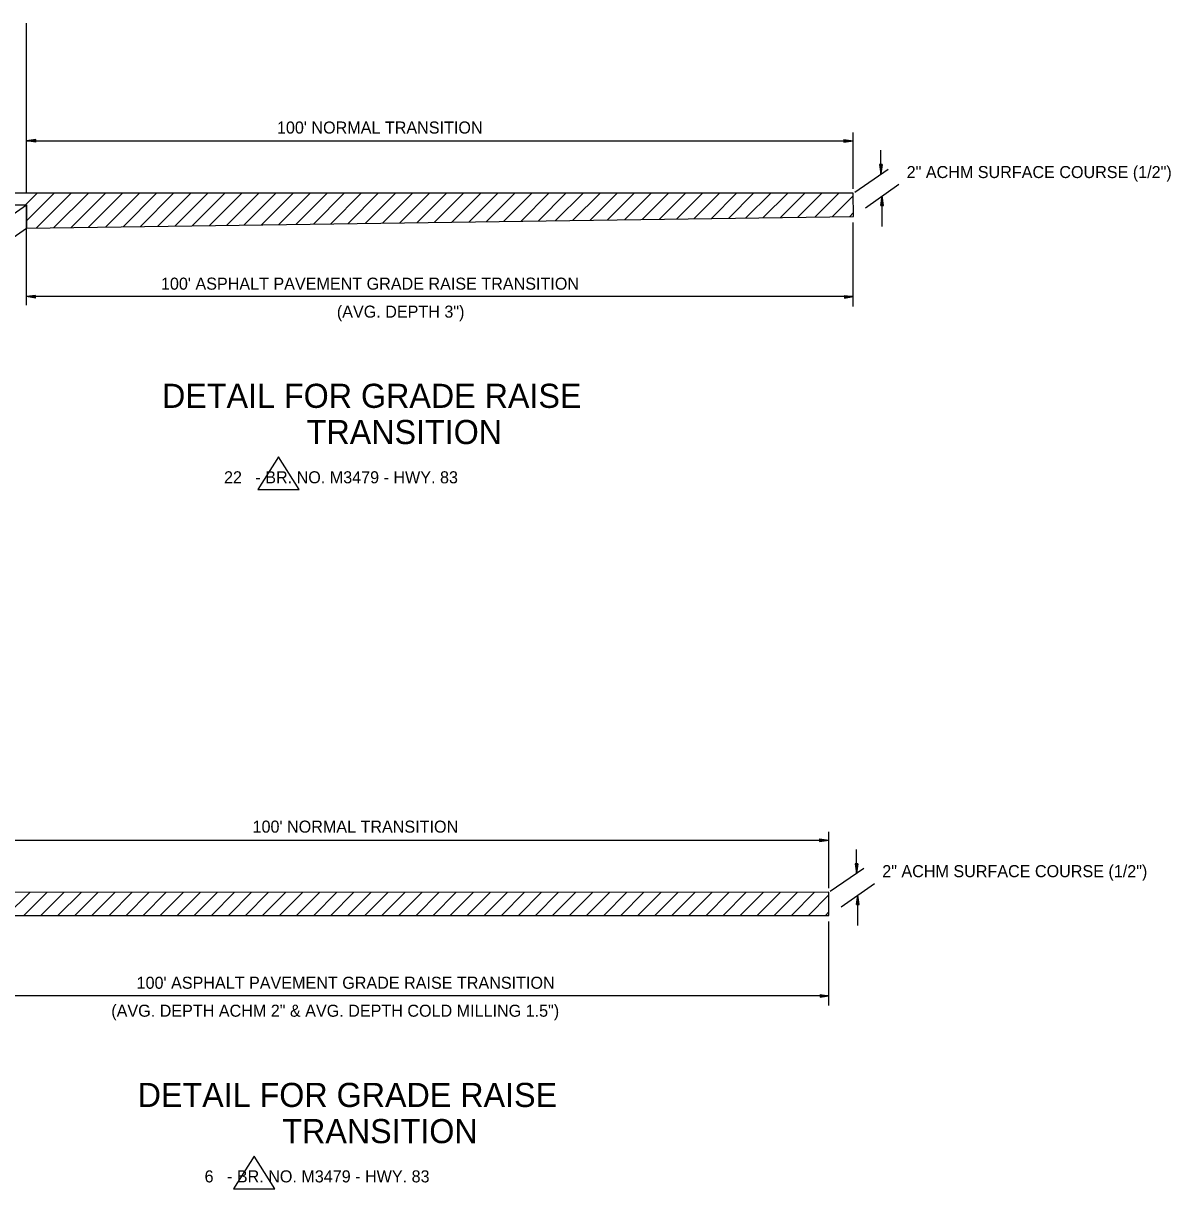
# Model space of a CAD drawing. Extents: x 1929624 to 1935547, y 596315 to 605721.
# Drawn here: x 1931822 to 1932393, y 602335 to 602914 of the extents above; entities that cross this region are included whole.
import ezdxf

# ---------------------------------------------------------------- set-up
doc = ezdxf.new("R2010")
doc.units = 0
for name, color, linetype in [('Default', 7, 'Continuous'), ('R_Annotation', 7, 'Continuous'), ('R_Draft', 7, 'Continuous')]:
    doc.layers.add(name, color=color, linetype=linetype)

msp = doc.modelspace()

# ---------------------------------------------------------------- linework, layer by layer
at = {"layer": 'Default'}
for p, q in [((1931823.87, 602829.84), (1931823.87, 602914.36)), ((1932235.2, 602831.98), (1932235.2, 602859.98)), ((1931828.54, 602856.49), (1931823.87, 602855.83)), ((1931823.87, 602855.83), (1932235.2, 602855.83)), ((1931828.54, 602855.16), (1931823.87, 602855.83)), ((1931828.54, 602856.27), (1931824.55, 602855.83)), ((1931828.54, 602855.16), (1931824.55, 602855.83)), ((1931828.54, 602856.27), (1931825.44, 602855.83)), ((1931828.54, 602855.38), (1931825.44, 602855.83)), ((1931828.54, 602856.05), (1931826.33, 602855.83)), ((1931828.54, 602855.38), (1931826.33, 602855.83)), ((1931828.54, 602856.05), (1931826.99, 602855.83)), ((1931828.54, 602855.61), (1931826.99, 602855.83)), ((1931828.54, 602855.83), (1931827.88, 602855.83)), ((1931828.54, 602855.61), (1931827.88, 602855.83)), ((1931828.54, 602855.16), (1931828.54, 602856.49)), ((1932230.53, 602856.49), (1932235.2, 602855.83)), ((1932230.53, 602856.49), (1932230.53, 602855.16)), ((1932230.53, 602856.27), (1932233.65, 602855.83)), ((1932230.53, 602856.27), (1932234.3, 602855.83)), ((1932230.53, 602856.05), (1932232.08, 602855.83)), ((1932230.53, 602856.05), (1932232.76, 602855.83)), ((1932230.53, 602855.16), (1932235.2, 602855.83)), ((1932230.53, 602855.61), (1932232.08, 602855.83)), ((1932230.53, 602855.38), (1932233.65, 602855.83)), ((1932230.53, 602855.16), (1932234.3, 602855.83)), ((1932230.53, 602855.38), (1932232.76, 602855.83)), ((1932230.53, 602855.61), (1932231.2, 602855.83)), ((1932230.53, 602855.83), (1932231.2, 602855.83)), ((1932248.96, 602839.41), (1932248.96, 602851.18)), ((1932235.88, 602830.35), (1932252.52, 602841.86)), ((1932248.3, 602844.08), (1932248.96, 602839.41)), ((1932249.63, 602844.08), (1932248.3, 602844.08)), ((1932248.53, 602844.08), (1932248.96, 602840.97)), ((1932248.53, 602844.08), (1932248.96, 602840.31)), ((1932248.74, 602844.08), (1932248.96, 602842.53)), ((1932248.74, 602844.08), (1932248.96, 602841.86)), ((1932249.63, 602844.08), (1932248.96, 602839.41)), ((1932249.18, 602844.08), (1932248.96, 602842.53)), ((1932249.42, 602844.08), (1932248.96, 602840.97)), ((1932249.63, 602844.08), (1932248.96, 602840.31)), ((1932249.42, 602844.08), (1932248.96, 602841.86)), ((1932248.96, 602844.08), (1932248.96, 602843.41)), ((1932249.18, 602844.08), (1932248.96, 602843.41)), ((1932241.31, 602822.65), (1932257.84, 602834.31)), ((1931730.62, 602824.06), (1931823.87, 602824.07)), ((1931800.32, 602807.77), (1931823.87, 602824.07)), ((1931823.87, 602774.21), (1931823.87, 602824.07)), ((1932248.92, 602823.81), (1932249.58, 602828.48)), ((1932248.92, 602823.81), (1932250.25, 602823.81)), ((1932249.14, 602823.81), (1932249.58, 602827.81)), ((1932249.14, 602823.81), (1932249.58, 602826.91)), ((1932249.35, 602823.81), (1932249.58, 602826.25)), ((1932249.35, 602823.81), (1932249.58, 602825.35)), ((1932249.58, 602813.37), (1932249.58, 602828.48)), ((1932250.25, 602823.81), (1932249.58, 602828.48)), ((1932250.25, 602823.81), (1932249.58, 602827.81)), ((1932250.03, 602823.81), (1932249.58, 602826.91)), ((1932250.03, 602823.81), (1932249.58, 602826.25)), ((1932249.8, 602823.81), (1932249.58, 602825.35)), ((1932249.8, 602823.81), (1932249.58, 602824.7)), ((1932249.58, 602823.81), (1932249.58, 602824.7)), ((1931805.89, 602799.86), (1931823.88, 602812.53)), ((1932235.2, 602773.59), (1932235.2, 602815.34)), ((1931828.34, 602779.06), (1931823.87, 602778.41)), ((1932235.2, 602778.41), (1931823.87, 602778.41)), ((1931828.34, 602777.73), (1931823.87, 602778.41)), ((1931828.34, 602779.06), (1931824.55, 602778.41)), ((1931828.34, 602777.96), (1931824.55, 602778.41)), ((1931828.34, 602778.85), (1931825.44, 602778.41)), ((1931828.34, 602777.96), (1931825.44, 602778.41)), ((1931828.34, 602778.85), (1931826.1, 602778.41)), ((1931828.34, 602778.18), (1931826.1, 602778.41)), ((1931828.34, 602778.61), (1931826.99, 602778.41)), ((1931828.34, 602778.18), (1931826.99, 602778.41)), ((1931828.34, 602778.61), (1931827.66, 602778.41)), ((1931828.34, 602778.41), (1931827.66, 602778.41)), ((1931828.34, 602777.73), (1931828.34, 602779.06)), ((1932230.76, 602779.06), (1932235.2, 602778.41)), ((1932230.76, 602779.06), (1932234.53, 602778.41)), ((1932230.76, 602779.06), (1932230.76, 602777.73)), ((1932230.76, 602778.85), (1932233.65, 602778.41)), ((1932230.76, 602778.85), (1932232.99, 602778.41)), ((1932230.76, 602778.61), (1932232.1, 602778.41)), ((1932230.76, 602778.61), (1932231.43, 602778.41)), ((1932230.76, 602777.73), (1932235.2, 602778.41)), ((1932230.76, 602778.18), (1932232.1, 602778.41)), ((1932230.76, 602777.96), (1932233.65, 602778.41)), ((1932230.76, 602777.96), (1932234.53, 602778.41)), ((1932230.76, 602778.18), (1932232.99, 602778.41)), ((1932230.76, 602778.41), (1932231.43, 602778.41)), ((1932223.07, 602484.29), (1932223.07, 602512.28)), ((1931811.75, 602508.13), (1932223.07, 602508.13)), ((1932218.4, 602508.8), (1932223.07, 602508.13)), ((1932218.4, 602508.8), (1932218.4, 602507.47)), ((1932218.4, 602508.58), (1932221.52, 602508.13)), ((1932218.4, 602508.58), (1932222.17, 602508.13)), ((1932218.4, 602508.35), (1932219.95, 602508.13)), ((1932218.4, 602508.35), (1932220.63, 602508.13)), ((1932218.4, 602507.47), (1932223.07, 602508.13)), ((1932218.4, 602507.92), (1932219.95, 602508.13)), ((1932218.4, 602507.69), (1932221.52, 602508.13)), ((1932218.4, 602507.47), (1932222.17, 602508.13)), ((1932218.4, 602507.69), (1932220.63, 602508.13)), ((1932218.4, 602507.92), (1932219.07, 602508.13)), ((1932218.4, 602508.13), (1932219.07, 602508.13)), ((1932236.84, 602491.72), (1932236.84, 602503.49)), ((1932223.75, 602482.65), (1932240.39, 602494.17)), ((1932236.18, 602496.38), (1932236.84, 602491.72)), ((1932237.5, 602496.38), (1932236.18, 602496.38)), ((1932236.4, 602496.38), (1932236.84, 602493.28)), ((1932236.4, 602496.38), (1932236.84, 602492.61)), ((1932236.61, 602496.38), (1932236.84, 602494.84)), ((1932236.61, 602496.38), (1932236.84, 602494.17)), ((1932237.5, 602496.38), (1932236.84, 602491.72)), ((1932237.06, 602496.38), (1932236.84, 602494.84)), ((1932237.29, 602496.38), (1932236.84, 602493.28)), ((1932237.5, 602496.38), (1932236.84, 602492.61)), ((1932237.29, 602496.38), (1932236.84, 602494.17)), ((1932236.84, 602496.38), (1932236.84, 602495.72)), ((1932237.06, 602496.38), (1932236.84, 602495.72)), ((1932229.18, 602474.95), (1932245.72, 602486.61)), ((1932236.79, 602476.11), (1932237.45, 602480.78)), ((1932236.79, 602476.11), (1932238.12, 602476.11)), ((1932237.02, 602476.11), (1932237.45, 602480.11)), ((1932237.02, 602476.11), (1932237.45, 602479.22)), ((1932237.22, 602476.11), (1932237.45, 602478.55)), ((1932237.22, 602476.11), (1932237.45, 602477.66)), ((1932237.45, 602465.68), (1932237.45, 602480.78)), ((1932238.12, 602476.11), (1932237.45, 602480.78)), ((1932238.12, 602476.11), (1932237.45, 602480.11)), ((1932237.9, 602476.11), (1932237.45, 602479.22)), ((1932237.9, 602476.11), (1932237.45, 602478.55)), ((1932237.67, 602476.11), (1932237.45, 602477.66)), ((1932237.67, 602476.11), (1932237.45, 602477.01)), ((1932237.45, 602476.11), (1932237.45, 602477.01)), ((1932223.07, 602425.9), (1932223.07, 602467.64)), ((1932223.07, 602430.71), (1931811.75, 602430.71)), ((1932218.63, 602431.36), (1932223.07, 602430.71)), ((1932218.63, 602431.36), (1932222.4, 602430.71)), ((1932218.63, 602431.36), (1932218.63, 602430.04)), ((1932218.63, 602431.16), (1932221.52, 602430.71)), ((1932218.63, 602431.16), (1932220.87, 602430.71)), ((1932218.63, 602430.92), (1932219.97, 602430.71)), ((1932218.63, 602430.92), (1932219.31, 602430.71)), ((1932218.63, 602430.04), (1932223.07, 602430.71)), ((1932218.63, 602430.48), (1932219.97, 602430.71)), ((1932218.63, 602430.26), (1932221.52, 602430.71)), ((1932218.63, 602430.26), (1932222.4, 602430.71)), ((1932218.63, 602430.48), (1932220.87, 602430.71)), ((1932218.63, 602430.71), (1932219.31, 602430.71))]:
    msp.add_line(p, q, dxfattribs=at)
msp.add_lwpolyline([(1931823.87, 602824.07), (1931823.87, 602824.07)], dxfattribs=at)
at = {"layer": 'R_Annotation'}
for p, q in [((1931823.87, 602829.84), (1931810.01, 602829.84)), ((1931823.42, 602824.07), (1931829.19, 602829.84)), ((1932235.2, 602829.88), (1931823.87, 602829.84)), ((1932235.2, 602829.88), (1931823.87, 602829.84)), ((1931823.88, 602816.04), (1931837.68, 602829.84)), ((1931828.92, 602812.6), (1931846.16, 602829.84)), ((1931837.53, 602812.72), (1931854.65, 602829.84)), ((1931846.13, 602812.84), (1931863.13, 602829.84)), ((1931854.74, 602812.96), (1931871.62, 602829.84)), ((1931863.35, 602813.08), (1931880.11, 602829.84)), ((1931871.96, 602813.21), (1931888.59, 602829.84)), ((1931880.56, 602813.33), (1931897.08, 602829.84)), ((1931889.17, 602813.45), (1931905.56, 602829.84)), ((1931897.78, 602813.57), (1931914.05, 602829.84)), ((1931906.38, 602813.69), (1931922.54, 602829.85)), ((1931914.99, 602813.81), (1931931.02, 602829.85)), ((1931923.6, 602813.93), (1931939.51, 602829.85)), ((1931932.2, 602814.06), (1931948, 602829.85)), ((1931940.81, 602814.18), (1931956.48, 602829.85)), ((1931949.42, 602814.3), (1931964.97, 602829.85)), ((1931958.02, 602814.42), (1931973.45, 602829.85)), ((1931966.63, 602814.54), (1931981.94, 602829.85)), ((1931975.24, 602814.66), (1931990.43, 602829.85)), ((1931983.84, 602814.79), (1931998.91, 602829.85)), ((1931992.45, 602814.91), (1932007.4, 602829.85)), ((1932001.06, 602815.03), (1932015.88, 602829.85)), ((1932009.67, 602815.15), (1932024.37, 602829.86)), ((1932018.27, 602815.27), (1932032.86, 602829.86)), ((1932026.88, 602815.39), (1932041.34, 602829.86)), ((1932035.49, 602815.51), (1932049.83, 602829.86)), ((1932044.09, 602815.64), (1932058.32, 602829.86)), ((1932052.7, 602815.76), (1932066.8, 602829.86)), ((1932061.31, 602815.88), (1932075.29, 602829.86)), ((1932069.91, 602816), (1932083.77, 602829.86)), ((1932078.52, 602816.12), (1932092.26, 602829.86)), ((1932087.13, 602816.24), (1932100.75, 602829.86)), ((1932095.73, 602816.37), (1932109.23, 602829.86)), ((1932104.34, 602816.49), (1932117.72, 602829.87)), ((1932112.95, 602816.61), (1932126.2, 602829.87)), ((1932121.55, 602816.73), (1932134.69, 602829.87)), ((1932130.16, 602816.85), (1932143.18, 602829.87)), ((1932138.77, 602816.97), (1932151.66, 602829.87)), ((1932147.37, 602817.1), (1932160.15, 602829.87)), ((1932155.98, 602817.22), (1932168.63, 602829.87)), ((1932164.59, 602817.34), (1932177.12, 602829.87)), ((1932173.2, 602817.46), (1932185.61, 602829.87)), ((1932181.8, 602817.58), (1932194.09, 602829.87)), ((1932190.41, 602817.7), (1932202.58, 602829.87)), ((1932199.02, 602817.82), (1932211.07, 602829.87)), ((1932207.62, 602817.95), (1932219.55, 602829.88)), ((1932216.23, 602818.07), (1932228.04, 602829.88)), ((1932235.22, 602818.34), (1932235.2, 602829.88)), ((1932235.22, 602818.34), (1932235.2, 602829.88)), ((1932235.22, 602818.34), (1932235.2, 602829.88)), ((1931823.87, 602824.07), (1931823.87, 602812.53)), ((1931823.87, 602824.07), (1931823.87, 602818.3)), ((1932224.84, 602818.19), (1932235.2, 602828.56)), ((1931823.87, 602812.53), (1932235.22, 602818.34)), ((1931823.87, 602812.53), (1932235.22, 602818.34)), ((1932233.44, 602818.31), (1932235.21, 602820.08)), ((1931949.26, 602698.67), (1931938.91, 602682.45)), ((1931959.61, 602682.45), (1931949.26, 602698.67)), ((1931938.91, 602682.45), (1931959.61, 602682.45)), ((1932223.08, 602482.18), (1931811.75, 602482.14)), ((1932223.08, 602482.18), (1931811.75, 602482.14)), ((1931814.01, 602470.6), (1931825.55, 602482.14)), ((1931822.5, 602470.61), (1931834.03, 602482.14)), ((1931830.98, 602470.61), (1931842.52, 602482.14)), ((1931839.47, 602470.61), (1931851.01, 602482.14)), ((1931847.95, 602470.61), (1931859.49, 602482.15)), ((1931856.44, 602470.61), (1931867.98, 602482.15)), ((1931864.93, 602470.61), (1931876.46, 602482.15)), ((1931873.41, 602470.61), (1931884.95, 602482.15)), ((1931881.9, 602470.61), (1931893.44, 602482.15)), ((1931890.39, 602470.61), (1931901.92, 602482.15)), ((1931898.87, 602470.61), (1931910.41, 602482.15)), ((1931907.36, 602470.61), (1931918.9, 602482.15)), ((1931915.84, 602470.61), (1931927.38, 602482.15)), ((1931924.33, 602470.61), (1931935.87, 602482.15)), ((1931932.82, 602470.62), (1931944.35, 602482.15)), ((1931941.3, 602470.62), (1931952.84, 602482.15)), ((1931949.79, 602470.62), (1931961.33, 602482.16)), ((1931958.27, 602470.62), (1931969.81, 602482.16)), ((1931966.76, 602470.62), (1931978.3, 602482.16)), ((1931975.25, 602470.62), (1931986.78, 602482.16)), ((1931983.73, 602470.62), (1931995.27, 602482.16)), ((1931992.22, 602470.62), (1932003.76, 602482.16)), ((1932000.7, 602470.62), (1932012.24, 602482.16)), ((1932009.19, 602470.62), (1932020.73, 602482.16)), ((1932017.68, 602470.62), (1932029.22, 602482.16)), ((1932026.16, 602470.62), (1932037.7, 602482.16)), ((1932034.65, 602470.62), (1932046.19, 602482.16)), ((1932043.13, 602470.63), (1932054.67, 602482.16)), ((1932051.62, 602470.63), (1932063.16, 602482.17)), ((1932060.11, 602470.63), (1932071.65, 602482.17)), ((1932068.59, 602470.63), (1932080.13, 602482.17)), ((1932077.08, 602470.63), (1932088.62, 602482.17)), ((1932085.56, 602470.63), (1932097.1, 602482.17)), ((1932094.05, 602470.63), (1932105.59, 602482.17)), ((1932102.54, 602470.63), (1932114.08, 602482.17)), ((1932111.02, 602470.63), (1932122.56, 602482.17)), ((1932119.51, 602470.63), (1932131.05, 602482.17)), ((1932127.99, 602470.63), (1932139.54, 602482.17)), ((1932136.48, 602470.63), (1932148.02, 602482.17)), ((1932144.97, 602470.63), (1932156.51, 602482.18)), ((1932153.45, 602470.63), (1932164.99, 602482.18)), ((1932161.94, 602470.64), (1932173.48, 602482.18)), ((1932170.42, 602470.64), (1932181.97, 602482.18)), ((1932178.91, 602470.64), (1932190.45, 602482.18)), ((1932187.4, 602470.64), (1932198.94, 602482.18)), ((1932195.88, 602470.64), (1932207.42, 602482.18)), ((1932204.37, 602470.64), (1932215.91, 602482.18)), ((1932223.09, 602470.64), (1932223.07, 602482.18)), ((1932223.09, 602470.64), (1932223.08, 602482.18)), ((1932223.09, 602470.64), (1932223.08, 602482.18)), ((1932212.85, 602470.64), (1932223.08, 602480.86)), ((1931811.75, 602470.6), (1932223.09, 602470.64)), ((1932221.32, 602470.62), (1932223.09, 602472.39)), ((1932223.09, 602470.64), (1932223.09, 602470.64)), ((1931937.13, 602350.97), (1931926.78, 602334.75)), ((1931947.48, 602334.75), (1931937.13, 602350.97)), ((1931926.78, 602334.75), (1931947.48, 602334.75))]:
    msp.add_line(p, q, dxfattribs=at)
msp.add_lwpolyline([(1931730.62, 602824.06), (1931823.87, 602824.07)], dxfattribs=at)

# ---------------------------------------------------------------- texts
at = {"layer": 'Default'}
for s, height, p in [("100' NORMAL TRANSITION ", 6, (1931948.48, 602859.52)), ("100' ASPHALT PAVEMENT GRADE RAISE TRANSITION", 6, (1931890.78, 602781.87)), ('(AVG. DEPTH 3")', 6, (1931978.27, 602767.96)), ('DETAIL FOR GRADE RAISE', 12, (1931891.31, 602723.09)), ('TRANSITION', 12, (1931963.29, 602705.09)), ("100' NORMAL TRANSITION ", 6, (1931936.35, 602511.82)), ("100' ASPHALT PAVEMENT GRADE RAISE TRANSITION", 6, (1931878.65, 602434.18)), ('(AVG. DEPTH ACHM 2" & AVG. DEPTH COLD MILLING 1.5")', 6, (1931866.06, 602420.27)), ('DETAIL FOR GRADE RAISE', 12, (1931879.19, 602375.39)), ('TRANSITION', 12, (1931951.16, 602357.39))]:
    msp.add_text(s, height=height, rotation=360, dxfattribs=at).set_placement(p)
for p in [(1932261.73, 602837.38), (1932249.6, 602489.68)]:
    msp.add_text('2" ACHM SURFACE COURSE (1/2")', height=6, dxfattribs=at).set_placement(p)
at = {"layer": 'R_Draft'}
for s, p in [('      22   - BR. NO. M3479 - HWY. 83', (1931908.77, 602685.57)), ('      6   - BR. NO. M3479 - HWY. 83', (1931899.1, 602337.88))]:
    msp.add_text(s, height=6, dxfattribs=at).set_placement(p)

doc.saveas('drawing.dxf')
